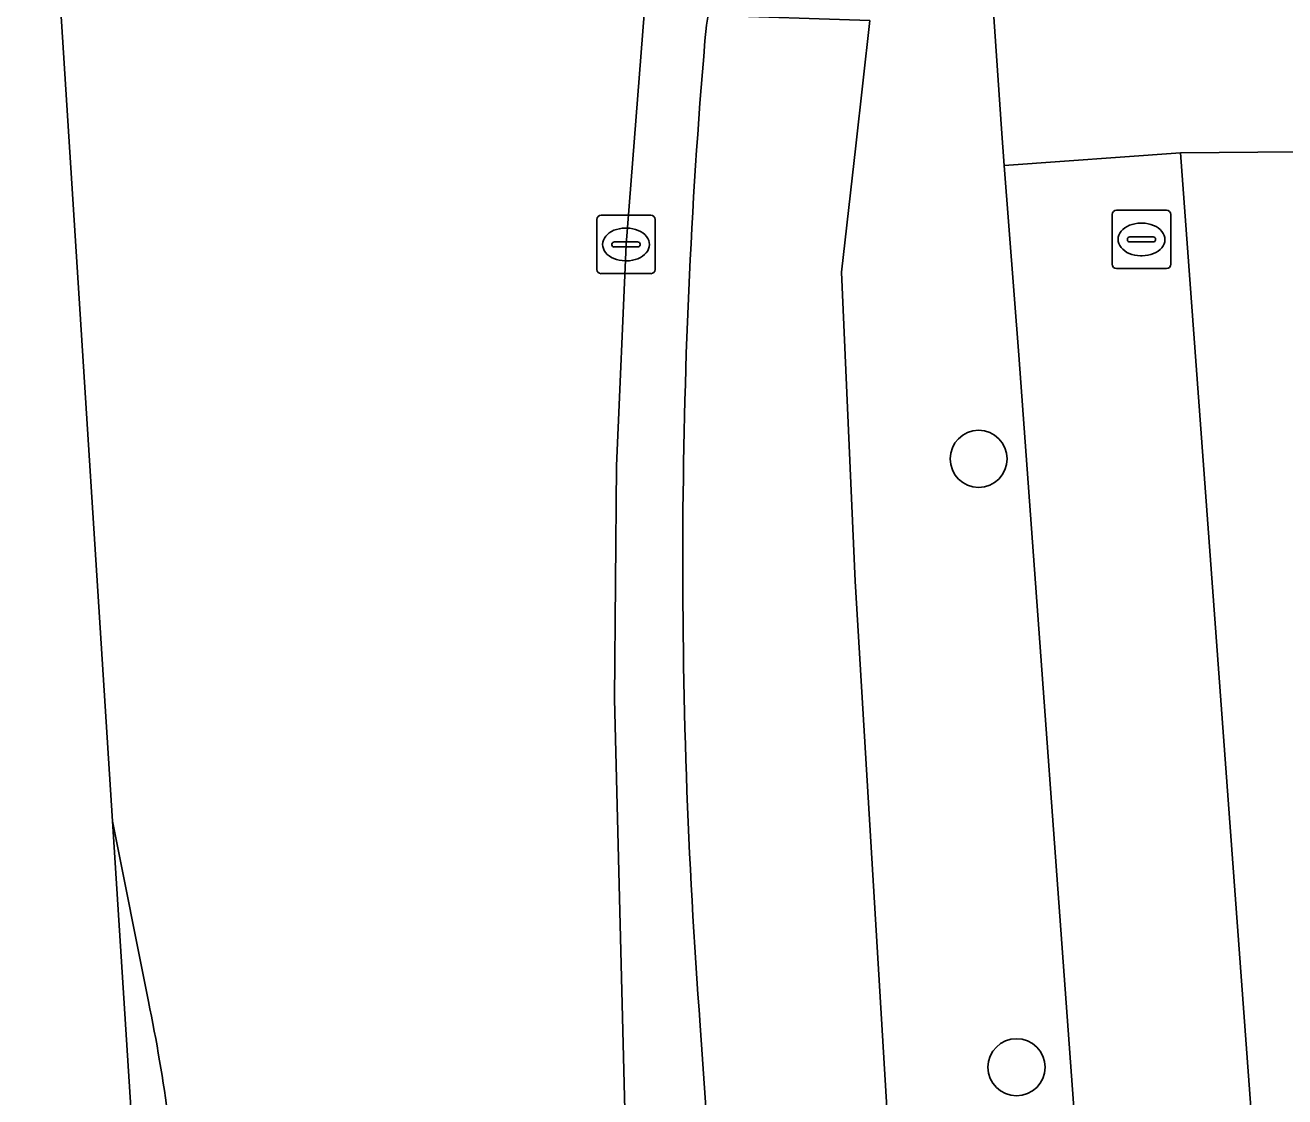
# Model space of a CAD drawing. Extents: x 160732 to 162107, y 387428 to 388479.
# Drawn here: x 160732.22 to 160753.8, y 388303.31 to 388321.68 of the extents above; entities that cross this region are included whole.
import ezdxf

# ---------------------------------------------------------------- set-up
doc = ezdxf.new("R2010")
doc.units = 0
for name, color, linetype in [('IMGEO_Boom', 7, 'Continuous'), ('IMGEO_Fietspad_gesloten', 7, 'Continuous'), ('IMGEO_Groenvoorziening', 7, 'Continuous'), ('IMGEO_Kolk', 7, 'Continuous'), ('IMGEO_Rijbaan_lokaal_gesloten', 7, 'Continuous'), ('IMGEO_Rioolput', 7, 'Continuous'), ('IMGEO_Voetpad_open', 7, 'Continuous')]:
    doc.layers.add(name, color=color, linetype=linetype)

msp = doc.modelspace()

# ---------------------------------------------------------------- linework, layer by layer
at = {"layer": 'IMGEO_Boom'}
for centre in [(160748.558, 388314.244), (160749.207, 388303.818)]:
    msp.add_circle(centre, 0.489, dxfattribs=at)
at = {"layer": 'IMGEO_Fietspad_gesloten'}
for points in [[(160747.195, 388299.608), (160746.444, 388312.149), (160746.207, 388317.446), (160746.457, 388319.607), (160746.692, 388321.756), (160743.926, 388321.849), (160743.893, 388321.676)], [(160743.788, 388304.535), (160745.672, 388277.306), (160746.918, 388258.316), (160746.997, 388257.111), (160748.024, 388241.464), (160748.889, 388228.277), (160749.048, 388225.849), (160749.131, 388224.59), (160750.242, 388207.176), (160750.395, 388204.771), (160751.507, 388187.342), (160751.656, 388185.005), (160752.882, 388165.791)]]:
    msp.add_lwpolyline(points, dxfattribs=at)
msp.add_arc((160848.749, 388312.463), 105.26, 174.97861, 184.31945, dxfattribs=at)
at = {"layer": 'IMGEO_Groenvoorziening'}
for points in [[(160743.072, 388324.909), (160743.059, 388324.793), (160742.517, 388317.918), (160742.354, 388314.126), (160742.318, 388310.124), (160743.627, 388258.106), (160746.918, 388258.316), (160745.672, 388277.306)], [(160748.948, 388319.898), (160748.694, 388323.656), (160747.031, 388323.715)], [(160746.692, 388321.756), (160746.457, 388319.607), (160746.207, 388317.446), (160746.444, 388312.149), (160747.195, 388299.608), (160748.363, 388279.605), (160749.431, 388261.982), (160749.645, 388258.525), (160753.429, 388258.806), (160749.247, 388316.021), (160748.996, 388319.272), (160748.948, 388319.898)], [(160769.515, 388307.073), (160769.758, 388317.535), (160767.675, 388317.521), (160763.897, 388317.505), (160763.922, 388319.595), (160755.985, 388319.522), (160752.017, 388319.486), (160756.525, 388258.235), (160757.159, 388248.492), (160759.795, 388246.8), (160760.285, 388239.445), (160765.972, 388236.463), (160767.186, 388237.86), (160768.163, 388238.698), (160770.116, 388239.927), (160775.533, 388242.124), (160775.347, 388242.444), (160773.518, 388245.587)], [(160733.72, 388308.033), (160734.232, 388300.001), (160734.925, 388300.041), (160734.87, 388300.85)], [(160734.335, 388304.946), (160733.72, 388308.033)], [(160745.672, 388277.306), (160743.788, 388304.535)]]:
    msp.add_lwpolyline(points, dxfattribs=at)
for centre, radius, start, end in [((160848.749, 388312.463), 105.26, 174.97861, 184.31945), ((160707.576, 388299.368), 27.334, 3.1082, 11.775)]:
    msp.add_arc(centre, radius, start, end, dxfattribs=at)
at = {"layer": 'IMGEO_Kolk'}
for p, q in [((160742.016, 388317.492), (160742.016, 388318.344)), ((160742.091, 388318.418), (160742.943, 388318.418)), ((160743.017, 388318.344), (160743.017, 388317.492)), ((160742.504, 388318.198), (160742.529, 388318.198)), ((160742.275, 388317.912), (160742.275, 388317.924)), ((160742.713, 388317.875), (160742.315, 388317.875)), ((160742.318, 388317.961), (160742.716, 388317.961)), ((160742.759, 388317.924), (160742.759, 388317.912)), ((160742.527, 388317.638), (160742.502, 388317.638)), ((160742.943, 388317.418), (160742.091, 388317.418))]:
    msp.add_line(p, q, dxfattribs=at)
for points in [[(160742.016, 388317.492), (160742.016, 388318.344)], [(160742.091, 388318.418), (160742.943, 388318.418)], [(160743.017, 388318.344), (160743.017, 388317.492)], [(160742.943, 388317.418), (160742.091, 388317.418)]]:
    msp.add_lwpolyline(points, dxfattribs=at)
for centre, radius, start, end in [((160742.093, 388318.342), 0.0765, 91.552, 178.448), ((160742.093, 388318.342), 0.0765, 91.552, 178.448), ((160742.941, 388318.342), 0.0765, 1.552, 88.448), ((160742.941, 388318.342), 0.0765, 1.552, 88.448), ((160742.315, 388317.921), 0.0403, 85.8775, 175.7526), ((160742.312, 388317.911), 0.0366, 178.938, 274.7102), ((160742.716, 388317.918), 0.043, 264.8664, 352.4533), ((160742.72, 388317.923), 0.0386, 1.7309, 96.639), ((160742.093, 388317.494), 0.0765, 181.552, 268.448), ((160742.093, 388317.494), 0.0765, 181.552, 268.448), ((160742.941, 388317.494), 0.0765, 271.552, 358.448), ((160742.941, 388317.494), 0.0765, 271.552, 358.448)]:
    msp.add_arc(centre, radius, start, end, dxfattribs=at)
for centre, major_axis, ratio, start_param, end_param in [((160742.503, 388317.918), (-0.387, 0.002), 0.722429, 4.712389, 7.853982), ((160742.528, 388317.918), (-0.39, 0.002), 0.717154, 1.570796, 4.712389)]:
    msp.add_ellipse(centre, major_axis=major_axis, ratio=ratio, start_param=start_param, end_param=end_param, dxfattribs=at)
at = {"layer": 'IMGEO_Rijbaan_lokaal_gesloten'}
for points in [[(160748.09, 388181.039), (160744.062, 388244.426), (160743.893, 388247.559), (160743.657, 388256.931), (160743.627, 388258.106), (160742.318, 388310.124), (160742.354, 388314.126), (160742.517, 388317.918), (160743.059, 388324.793), (160743.072, 388324.909), (160743.479, 388328.38), (160743.492, 388328.511), (160743.84, 388331.193), (160744.108, 388332.398), (160736.212, 388331.727), (160736.555, 388327.746), (160736.903, 388324.299), (160736.949, 388323.852)], [(160734.905, 388323.646), (160734.861, 388324.133), (160734.577, 388327.479), (160734.559, 388327.686), (160734.212, 388331.581), (160732.224, 388331.507), (160733.72, 388308.033)], [(160733.72, 388308.033), (160734.335, 388304.946)]]:
    msp.add_lwpolyline(points, dxfattribs=at)
msp.add_arc((160707.576, 388299.368), 27.334, 3.1082, 11.775, dxfattribs=at)
at = {"layer": 'IMGEO_Rioolput'}
for p, q in [((160750.922, 388318.504), (160751.774, 388318.504)), ((160750.847, 388317.578), (160750.847, 388318.43)), ((160751.335, 388318.284), (160751.36, 388318.284)), ((160751.848, 388318.43), (160751.848, 388317.578)), ((160751.149, 388318.047), (160751.547, 388318.047)), ((160751.106, 388317.998), (160751.106, 388318.01)), ((160751.544, 388317.961), (160751.146, 388317.961)), ((160751.59, 388318.01), (160751.59, 388317.998)), ((160751.358, 388317.724), (160751.333, 388317.724)), ((160751.774, 388317.504), (160750.922, 388317.504))]:
    msp.add_line(p, q, dxfattribs=at)
for points in [[(160750.922, 388318.504), (160751.774, 388318.504)], [(160750.847, 388317.578), (160750.847, 388318.43)], [(160751.848, 388318.43), (160751.848, 388317.578)], [(160751.774, 388317.504), (160750.922, 388317.504)]]:
    msp.add_lwpolyline(points, dxfattribs=at)
for centre, radius, start, end in [((160750.924, 388318.428), 0.0765, 91.552, 178.448), ((160750.924, 388318.428), 0.0765, 91.552, 178.448), ((160751.772, 388318.428), 0.0765, 1.552, 88.448), ((160751.772, 388318.428), 0.0765, 1.552, 88.448), ((160751.146, 388318.007), 0.0403, 85.8775, 175.7526), ((160751.551, 388318.009), 0.0386, 1.7309, 96.639), ((160751.143, 388317.997), 0.0366, 178.938, 274.7102), ((160751.547, 388318.004), 0.043, 264.8664, 352.4533), ((160750.924, 388317.58), 0.0765, 181.552, 268.448), ((160750.924, 388317.58), 0.0765, 181.552, 268.448), ((160751.772, 388317.58), 0.0765, 271.552, 358.448), ((160751.772, 388317.58), 0.0765, 271.552, 358.448)]:
    msp.add_arc(centre, radius, start, end, dxfattribs=at)
for centre, major_axis, ratio, start_param, end_param in [((160751.334, 388318.004), (-0.387, 0.002), 0.722429, 4.712389, 7.853982), ((160751.359, 388318.004), (-0.39, 0.002), 0.717154, 1.570796, 4.712389)]:
    msp.add_ellipse(centre, major_axis=major_axis, ratio=ratio, start_param=start_param, end_param=end_param, dxfattribs=at)
at = {"layer": 'IMGEO_Voetpad_open'}
for points in [[(160747.031, 388323.715), (160748.694, 388323.656), (160748.948, 388319.898), (160748.996, 388319.272), (160752.017, 388319.486), (160755.985, 388319.522), (160763.922, 388319.595), (160763.897, 388317.505), (160767.675, 388317.521), (160769.758, 388317.535), (160770.911, 388317.543), (160773.988, 388317.559), (160795.005, 388317.672), (160806.645, 388317.734), (160810.988, 388317.757), (160823.228, 388317.733), (160823.262, 388320.422), (160829.187, 388320.481), (160829.308, 388320.482), (160829.292, 388323.36), (160814.71, 388323.21), (160814.806, 388320.872), (160786.659, 388320.747), (160786.643, 388322.796)], [(160764.386, 388177.9), (160760.548, 388235.506), (160760.285, 388239.445), (160759.795, 388246.8), (160757.159, 388248.492), (160756.525, 388258.235), (160752.017, 388319.486), (160748.996, 388319.272), (160749.247, 388316.021), (160753.429, 388258.806), (160749.645, 388258.525), (160749.72, 388257.312), (160753.54, 388257.631), (160754.889, 388239.306), (160750.915, 388239.028), (160750.992, 388237.833), (160754.963, 388238.121), (160754.982, 388237.925), (160757.654, 388235.08), (160757.802, 388233.55), (160757.913, 388231.668), (160758.884, 388215.157)]]:
    msp.add_lwpolyline(points, dxfattribs=at)

doc.saveas('drawing.dxf')
